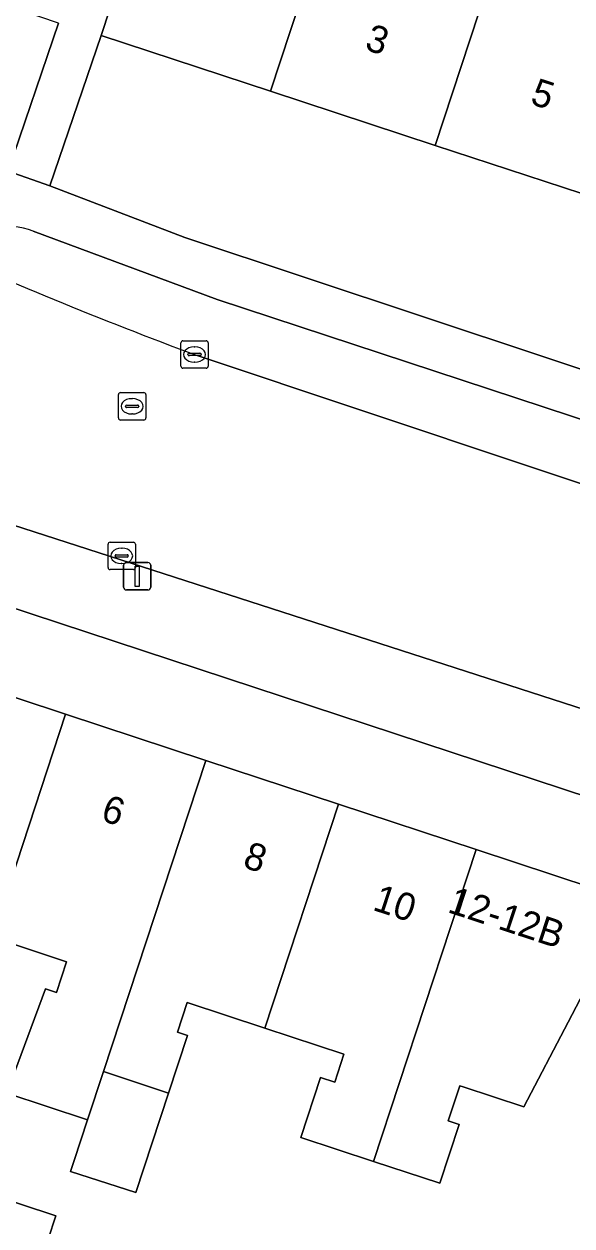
# Model space of a CAD drawing. Extents: x 160554 to 161248, y 385329 to 386506.
# Drawn here: x 160954.67 to 160974.7, y 385862.26 to 385906.17 of the extents above; entities that cross this region are included whole.
import ezdxf

# ---------------------------------------------------------------- set-up
doc = ezdxf.new("R2010")
doc.units = 0
for name, color, linetype in [('IMGEO_Erf', 7, 'Continuous'), ('IMGEO_Kolk', 7, 'Continuous'), ('IMGEO_Lichtmast', 7, 'Continuous'), ('IMGEO_Pand', 7, 'Continuous'), ('IMGEO_Pand_nummerreeks', 7, 'Continuous'), ('IMGEO_Parkeervlak_open', 7, 'Continuous'), ('IMGEO_Rijbaan_lokaal_gesloten', 7, 'Continuous'), ('IMGEO_Rioolput', 7, 'Continuous'), ('IMGEO_Voetpad_open', 7, 'Continuous')]:
    doc.layers.add(name, color=color, linetype=linetype)

msp = doc.modelspace()

# ---------------------------------------------------------------- linework, layer by layer
at = {"layer": 'IMGEO_Erf'}
for points in [[(160957.146, 385958.196), (160940.762, 385931.96), (160928.645, 385912.556), (160950.606, 385901.288), (160954.099, 385900.801), (160955.933, 385906.203), (160950.957, 385907.896), (160953.774, 385913.087), (160955.257, 385912.582), (160956.566, 385916.429), (160959.118, 385915.56), (160959.984, 385916.775), (160957.71, 385918.208), (160960.463, 385922.651), (160962.797, 385921.209), (160964.094, 385923.252), (160961.737, 385924.708), (160964.402, 385929.008), (160967.182, 385933.495)], [(161023.033, 385862.205), (161000, 385869.784), (160946.704, 385887.32)], [(160951.054, 385882.644), (160956.188, 385880.953), (160961.32, 385879.262), (160966.168, 385877.665), (160971.205, 385876.005), (160976.883, 385874.134), (160974.568, 385869.703), (160972.948, 385866.604), (160970.728, 385867.336), (160970.606, 385867.376), (160970.184, 385866.096), (160970.576, 385865.967), (160969.868, 385863.819), (160967.452, 385864.616), (160964.797, 385865.492), (160965.517, 385867.675), (160966.03, 385867.506), (160966.366, 385868.529)], [(160966.366, 385868.529), (160963.471, 385869.482), (160960.637, 385870.416), (160960.28, 385869.332), (160960.649, 385869.211), (160959.956, 385867.109), (160958.757, 385863.473), (160956.371, 385864.24), (160956.506, 385864.648), (160956.996, 385866.136), (160954.049, 385867.107), (160955.454, 385870.918), (160955.86, 385870.784), (160956.231, 385871.909), (160953.504, 385872.808)]]:
    msp.add_lwpolyline(points, dxfattribs=at)
for points in [[(160993.815, 385893.822), (160987.788, 385895.801), (160981.762, 385897.781), (160975.737, 385899.76), (160969.709, 385901.739), (160963.684, 385903.718), (160957.49, 385905.753), (160955.622, 385900.265), (160960.546, 385898.367), (161000, 385885.266), (161028.22, 385875.98), (161030.139, 385881.89), (161023.945, 385883.925), (161017.919, 385885.904), (161011.893, 385887.883), (161005.867, 385889.863), (161000, 385891.79), (160999.841, 385891.842)], [(160955.84, 385862.627), (160955.56, 385861.776), (160955.139, 385860.467), (160949.838, 385862.215), (160950.549, 385864.371)]]:
    msp.add_lwpolyline(points, close=True, dxfattribs=at)
at = {"layer": 'IMGEO_Kolk'}
for p, q in [((160960.406, 385893.672), (160960.406, 385894.524)), ((160960.481, 385894.598), (160961.333, 385894.598)), ((160961.407, 385894.524), (160961.407, 385893.672)), ((160960.665, 385894.092), (160960.665, 385894.104)), ((160961.103, 385894.055), (160960.705, 385894.055)), ((160960.708, 385894.141), (160961.106, 385894.141)), ((160960.894, 385894.378), (160960.919, 385894.378)), ((160961.149, 385894.104), (160961.149, 385894.092)), ((160960.917, 385893.818), (160960.892, 385893.818)), ((160961.333, 385893.598), (160960.481, 385893.598)), ((160957.743, 385886.312), (160957.743, 385887.164)), ((160957.818, 385887.238), (160958.67, 385887.238)), ((160958.744, 385887.164), (160958.744, 385886.312)), ((160958.002, 385886.732), (160958.002, 385886.744)), ((160958.44, 385886.695), (160958.042, 385886.695)), ((160958.045, 385886.781), (160958.443, 385886.781)), ((160958.231, 385887.018), (160958.256, 385887.018)), ((160958.486, 385886.744), (160958.486, 385886.732)), ((160958.67, 385886.238), (160957.818, 385886.238)), ((160958.254, 385886.458), (160958.229, 385886.458))]:
    msp.add_line(p, q, dxfattribs=at)
for points in [[(160960.406, 385893.672), (160960.406, 385894.524)], [(160960.481, 385894.598), (160961.333, 385894.598)], [(160961.407, 385894.524), (160961.407, 385893.672)], [(160961.333, 385893.598), (160960.481, 385893.598)], [(160957.743, 385886.312), (160957.743, 385887.164)], [(160957.818, 385887.238), (160958.67, 385887.238)], [(160958.744, 385887.164), (160958.744, 385886.312)], [(160958.67, 385886.238), (160957.818, 385886.238)]]:
    msp.add_lwpolyline(points, dxfattribs=at)
for centre, radius, start, end in [((160960.483, 385894.522), 0.0765, 91.552, 178.448), ((160960.483, 385894.522), 0.0765, 91.552, 178.448), ((160961.331, 385894.522), 0.0765, 1.552, 88.448), ((160961.331, 385894.522), 0.0765, 1.552, 88.448), ((160960.705, 385894.101), 0.0403, 85.8775, 175.7526), ((160960.702, 385894.091), 0.0366, 178.938, 274.7102), ((160961.106, 385894.098), 0.043, 264.8664, 352.4533), ((160961.11, 385894.103), 0.0386, 1.7309, 96.639), ((160960.483, 385893.674), 0.0765, 181.552, 268.448), ((160960.483, 385893.674), 0.0765, 181.552, 268.448), ((160961.331, 385893.674), 0.0765, 271.552, 358.448), ((160961.331, 385893.674), 0.0765, 271.552, 358.448), ((160957.82, 385887.162), 0.0765, 91.552, 178.448), ((160957.82, 385887.162), 0.0765, 91.552, 178.448), ((160958.668, 385887.162), 0.0765, 1.552, 88.448), ((160958.668, 385887.162), 0.0765, 1.552, 88.448), ((160958.042, 385886.741), 0.0403, 85.8775, 175.7526), ((160958.039, 385886.731), 0.0366, 178.938, 274.7102), ((160958.443, 385886.738), 0.043, 264.8664, 352.4533), ((160958.447, 385886.743), 0.0386, 1.7309, 96.639), ((160957.82, 385886.314), 0.0765, 181.552, 268.448), ((160957.82, 385886.314), 0.0765, 181.552, 268.448), ((160958.668, 385886.314), 0.0765, 271.552, 358.448), ((160958.668, 385886.314), 0.0765, 271.552, 358.448)]:
    msp.add_arc(centre, radius, start, end, dxfattribs=at)
for centre, major_axis, ratio, start_param, end_param in [((160960.893, 385894.098), (-0.387, 0.002), 0.722429, 4.712389, 7.853982), ((160960.918, 385894.098), (-0.39, 0.002), 0.717154, 1.570796, 4.712389), ((160958.23, 385886.738), (-0.387, 0.002), 0.722429, 4.712389, 7.853982), ((160958.255, 385886.738), (-0.39, 0.002), 0.717154, 1.570796, 4.712389)]:
    msp.add_ellipse(centre, major_axis=major_axis, ratio=ratio, start_param=start_param, end_param=end_param, dxfattribs=at)
at = {"layer": 'IMGEO_Lichtmast'}
for p, q in [((160958.314, 385885.594), (160958.314, 385886.394)), ((160958.314, 385886.394), (160958.314, 385885.594)), ((160958.414, 385886.494), (160959.204, 385886.494)), ((160959.204, 385886.494), (160958.414, 385886.494)), ((160959.304, 385886.394), (160959.304, 385885.594)), ((160959.304, 385885.594), (160959.304, 385886.394)), ((160959.204, 385885.494), (160958.414, 385885.494)), ((160958.414, 385885.494), (160959.204, 385885.494))]:
    msp.add_line(p, q, dxfattribs=at)
msp.add_lwpolyline([(160958.734, 385886.369), (160958.884, 385886.369), (160958.884, 385885.619), (160958.734, 385885.619), (160958.734, 385886.369)], dxfattribs=at)
for centre, start, end in [((160958.414, 385886.394), 90, 180), ((160958.414, 385886.394), 90, 180), ((160959.204, 385886.394), 0, 90), ((160959.204, 385886.394), 360, 90), ((160958.414, 385885.594), 180, 270), ((160958.414, 385885.594), 180, 270), ((160959.204, 385885.594), 270, 0), ((160959.204, 385885.594), 270, 0)]:
    msp.add_arc(centre, 0.1, start, end, dxfattribs=at)
at = {"layer": 'IMGEO_Pand'}
for points in [[(160966.226, 385911.457), (160960.032, 385913.492), (160959.051, 385910.504), (160957.49, 385905.753), (160963.684, 385903.718)], [(160972.252, 385909.478), (160966.226, 385911.457), (160963.684, 385903.718), (160969.709, 385901.739)], [(160969.709, 385901.739), (160975.737, 385899.76), (160978.278, 385907.499), (160972.252, 385909.478)], [(160956.188, 385880.953), (160951.054, 385882.644), (160945.409, 385865.445), (160948.37, 385864.502), (160950.281, 385870.304), (160949.795, 385870.464), (160950.479, 385872.539), (160950.156, 385872.646), (160950.532, 385873.787), (160953.504, 385872.808)], [(160961.32, 385879.262), (160956.188, 385880.953), (160953.504, 385872.808), (160956.231, 385871.909), (160955.86, 385870.784), (160955.454, 385870.918), (160954.049, 385867.107), (160956.996, 385866.136), (160957.575, 385867.894)], [(160966.168, 385877.665), (160961.32, 385879.262), (160957.575, 385867.894), (160959.956, 385867.109), (160960.649, 385869.211), (160960.28, 385869.332), (160960.637, 385870.416), (160963.471, 385869.482)], [(160971.205, 385876.005), (160966.168, 385877.665), (160963.471, 385869.482), (160966.366, 385868.529), (160966.03, 385867.506), (160965.517, 385867.675), (160964.797, 385865.492), (160967.452, 385864.616)], [(160974.568, 385869.703), (160976.883, 385874.134), (160971.205, 385876.005), (160967.452, 385864.616), (160969.868, 385863.819), (160970.576, 385865.967), (160970.184, 385866.096), (160970.606, 385867.376), (160970.728, 385867.336), (160972.948, 385866.604)], [(160959.956, 385867.109), (160957.575, 385867.894), (160956.996, 385866.136), (160956.506, 385864.648), (160956.371, 385864.24), (160958.757, 385863.473)], [(160955.84, 385862.627), (160950.549, 385864.371), (160949.838, 385862.215), (160955.139, 385860.467), (160955.56, 385861.776)]]:
    msp.add_lwpolyline(points, close=True, dxfattribs=at)
at = {"layer": 'IMGEO_Parkeervlak_open'}
for points in [[(160982.131, 385878.84), (160981.977, 385878.365), (160978.574, 385879.491), (160978.728, 385879.965), (160953.45, 385888.133), (160947.921, 385889.946), (160947.588, 385888.951), (160938.858, 385891.874), (160939.22, 385892.854), (160934.897, 385894.252), (160930.569, 385895.723), (160922.596, 385898.363), (160922.03, 385898.546), (160916.626, 385900.393), (160914.435, 385897.475)], [(160961.739, 385896.102), (160955.009, 385898.6)], [(160915.236, 385897.491), (160917.76, 385896.647), (160938.382, 385889.832), (160942.621, 385888.413), (160946.661, 385887.12), (160946.704, 385887.32), (161000, 385869.784), (161023.033, 385862.205), (161024.084, 385861.859), (161040.877, 385856.333), (161043.615, 385856.403)], [(161025.292, 385875.092), (160999.56, 385883.66), (160961.739, 385896.102)], [(160961.001, 385894.062), (160985.406, 385885.917), (161000, 385881.221), (161027.626, 385872.155)]]:
    msp.add_lwpolyline(points, dxfattribs=at)
for centre, radius, start, end in [((160954.139, 385896.546), 2.23, 67.037, 105.8441), ((161016.015, 386042.636), 158.432, 245.62319, 249.68154)]:
    msp.add_arc(centre, radius, start, end, dxfattribs=at)
at = {"layer": 'IMGEO_Rijbaan_lokaal_gesloten'}
for points in [[(160927.042, 385901.764), (160923.954, 385902.802), (160922.03, 385898.546), (160922.596, 385898.363), (160930.569, 385895.723), (160934.897, 385894.252), (160939.22, 385892.854), (160947.921, 385889.946), (160953.45, 385888.133), (160978.728, 385879.965), (160982.131, 385878.84), (161000, 385872.922), (161037.274, 385860.603), (161040.422, 385859.563), (161040.719, 385859.452)], [(161000, 385881.221), (160985.406, 385885.917), (160961.001, 385894.062)]]:
    msp.add_lwpolyline(points, dxfattribs=at)
msp.add_arc((161016.015, 386042.636), 158.432, 245.62319, 249.68154, dxfattribs=at)
at = {"layer": 'IMGEO_Rioolput'}
for p, q in [((160958.125, 385891.778), (160958.125, 385892.63)), ((160958.2, 385892.704), (160959.052, 385892.704)), ((160958.613, 385892.484), (160958.638, 385892.484)), ((160959.126, 385892.63), (160959.126, 385891.778)), ((160958.384, 385892.198), (160958.384, 385892.21)), ((160958.822, 385892.161), (160958.424, 385892.161)), ((160958.427, 385892.247), (160958.825, 385892.247)), ((160958.636, 385891.924), (160958.611, 385891.924)), ((160958.868, 385892.21), (160958.868, 385892.198)), ((160959.052, 385891.704), (160958.2, 385891.704))]:
    msp.add_line(p, q, dxfattribs=at)
for points in [[(160958.125, 385891.778), (160958.125, 385892.63)], [(160958.2, 385892.704), (160959.052, 385892.704)], [(160959.126, 385892.63), (160959.126, 385891.778)], [(160959.052, 385891.704), (160958.2, 385891.704)]]:
    msp.add_lwpolyline(points, dxfattribs=at)
for centre, radius, start, end in [((160958.202, 385892.628), 0.0765, 91.552, 178.448), ((160958.202, 385892.628), 0.0765, 91.552, 178.448), ((160959.05, 385892.628), 0.0765, 1.552, 88.448), ((160959.05, 385892.628), 0.0765, 1.552, 88.448), ((160958.424, 385892.207), 0.0403, 85.8775, 175.7526), ((160958.421, 385892.197), 0.0366, 178.938, 274.7102), ((160958.825, 385892.204), 0.043, 264.8664, 352.4533), ((160958.829, 385892.209), 0.0386, 1.7309, 96.639), ((160958.202, 385891.78), 0.0765, 181.552, 268.448), ((160958.202, 385891.78), 0.0765, 181.552, 268.448), ((160959.05, 385891.78), 0.0765, 271.552, 358.448), ((160959.05, 385891.78), 0.0765, 271.552, 358.448)]:
    msp.add_arc(centre, radius, start, end, dxfattribs=at)
for centre, major_axis, ratio, start_param, end_param in [((160958.612, 385892.204), (-0.387, 0.002), 0.722429, 4.712389, 7.853982), ((160958.637, 385892.204), (-0.39, 0.002), 0.717154, 1.570796, 4.712389)]:
    msp.add_ellipse(centre, major_axis=major_axis, ratio=ratio, start_param=start_param, end_param=end_param, dxfattribs=at)
at = {"layer": 'IMGEO_Voetpad_open'}
for points in [[(160960.546, 385898.367), (160955.622, 385900.265), (160954.099, 385900.801), (160950.606, 385901.288), (160928.645, 385912.556), (160927.244, 385909.886), (160929.567, 385908.695), (160937.314, 385904.731), (160948.428, 385899.345), (160950.624, 385898.328)], [(160955.933, 385906.203), (160954.099, 385900.801), (160955.622, 385900.265), (160957.49, 385905.753), (160959.051, 385910.504)], [(160955.009, 385898.6), (160961.739, 385896.102), (160999.56, 385883.66), (161025.292, 385875.092)], [(161051.006, 385867.64), (161029.325, 385874.756), (161029.576, 385875.534), (161028.22, 385875.98), (161000, 385885.266), (160960.546, 385898.367)]]:
    msp.add_lwpolyline(points, dxfattribs=at)
msp.add_arc((160954.139, 385896.546), 2.23, 67.037, 105.8441, dxfattribs=at)

# ---------------------------------------------------------------- texts
at = {"layer": 'IMGEO_Pand_nummerreeks'}
for s, rotation, p in [('3', 341.8165, (160967.09, 385905.252)), ('5', 341.8165, (160973.14, 385903.265)), ('6', 341.7628, (160957.438, 385877.087)), ('8', 341.7635, (160962.63, 385875.377)), ('10', 341.7628, (160967.38, 385873.812)), ('12-12B', 341.7628, (160970.119, 385873.731))]:
    msp.add_text(s, height=1, rotation=rotation, dxfattribs=at).set_placement(p)

doc.saveas('drawing.dxf')
